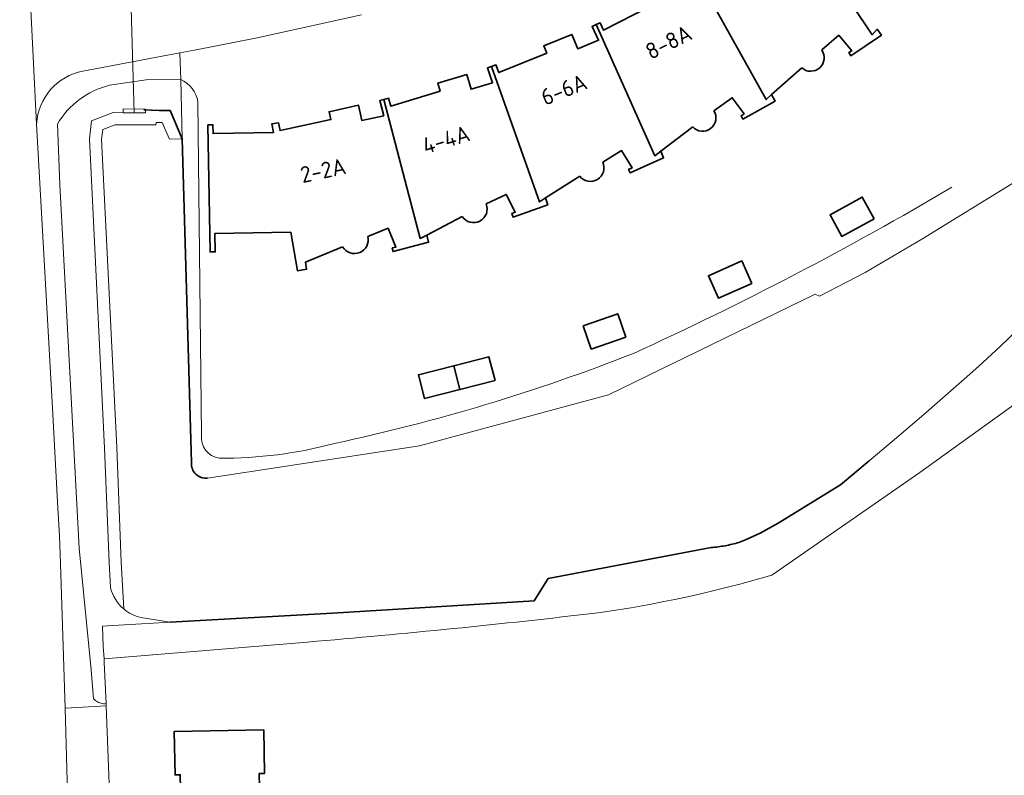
# Model space of a CAD drawing. Extents: x 150256 to 156914, y 461459 to 469481.
# Tile 710 of 731: x 155079 to 155161, y 468005 to 468067. Entities that reach past the tile are written whole.
import ezdxf
from ezdxf.enums import TextEntityAlignment as Align

# ---------------------------------------------------------------- set-up
doc = ezdxf.new("R2010")
doc.units = 0
doc.header["$LTSCALE"] = 0.75
for name, color, linetype, lineweight in [('B-RO-GK-BESCHOEIING-G', 251, 'GK-BESCHOEIING', 35), ('B-RO-IE-TERREINAFSCHEIDING_KUNSTMATIG_MUUR-G', 251, 'IE-TERREINAFSCHEIDING-KUNSTMATIG-DICHT', 18), ('B-RO-IE-TERREINAFSCHEIDING_KUNSTMATIG_MUUR-GV', 251, 'CONTINUOUS', 18), ('B-RO-KW-KUNSTWERK_DUIKER-G', 251, 'CONTINUOUS', 18), ('B-RO-OG-BEBOUWING-GV', 6, 'CONTINUOUS', 35), ('B-RO-OG-BEBOUWING-T18', 1, 'CONTINUOUS', 18), ('B-RO-OG-TERREIN_CULTUURSCHEIDING-GV', 251, 'CONTINUOUS', 18), ('B-RO-OG-WATER-GV', 251, 'CONTINUOUS', 18), ('B-RO-OG-WATER_SLOOT-GV', 251, 'CONTINUOUS', 18), ('B-RO-VH-VERHARDING_BETONSTRAATSTEEN-GV', 251, 'CONTINUOUS', 18)]:
    doc.layers.add(name, color=color, linetype=linetype, lineweight=lineweight)
doc.styles.add('NLCS-ISO-M200-T18', font='NLCS-ISO.ttf', dxfattribs={"height": 360})
doc.linetypes.add('GK-BESCHOEIING', pattern='A,30,-5,[1,NLCS.SHX,S=1,R=0,X=0,Y=0],-5', length=40)
doc.linetypes.add('IE-TERREINAFSCHEIDING-KUNSTMATIG-DICHT', pattern='A,8,-1,[82,NLCS.SHX,S=0.75,R=90,X=0,Y=0],-1', length=10)

msp = doc.modelspace()

# ---------------------------------------------------------------- linework, layer by layer
at = {"layer": 'B-RO-GK-BESCHOEIING-G'}
for points in [[(155089.397, 468059.896), (155090.658, 468059.84), (155091.566, 468059.845)], [(155089.397, 468059.896), (155090.658, 468059.84), (155091.566, 468059.845)], [(155092.581, 468057.502), (155091.566, 468059.845)], [(155092.581, 468057.502), (155091.566, 468059.845)], [(155092.581, 468057.502), (155093.343, 468030.591)], [(155092.581, 468057.502), (155093.343, 468030.591)], [(155149.625, 468030.733), (155147.245, 468028.746), (155142.067, 468025.578)], [(155149.625, 468030.733), (155147.245, 468028.746), (155142.067, 468025.578)], [(155141.331, 468025.138), (155142.067, 468025.578)], [(155141.331, 468025.138), (155142.067, 468025.578)], [(155139.373, 468024.177), (155140.574, 468024.737)], [(155139.373, 468024.177), (155140.574, 468024.737)], [(155140.574, 468024.737), (155141.331, 468025.138)], [(155140.574, 468024.737), (155141.331, 468025.138)], [(155138.818, 468023.972), (155139.373, 468024.177)], [(155138.818, 468023.972), (155139.373, 468024.177)], [(155136.496, 468023.543), (155122.981, 468020.981), (155121.81, 468019.116), (155105.054, 468018.091), (155091.562, 468017.328)], [(155136.496, 468023.543), (155122.981, 468020.981), (155121.81, 468019.116), (155105.054, 468018.091), (155091.562, 468017.328)], [(155105.054, 468018.091), (155091.561, 468017.329)], [(155105.054, 468018.091), (155091.561, 468017.329)]]:
    msp.add_lwpolyline(points, dxfattribs=at)
for points in [[(155093.343, 468030.591, 0.482926), (155094.675, 468029.316)], [(155093.343, 468030.591, 0.482926), (155094.675, 468029.316)], [(155137.669, 468023.691, 0.028907), (155138.818, 468023.972)], [(155137.669, 468023.691, 0.028907), (155138.818, 468023.972)], [(155136.496, 468023.543, 0.029061), (155137.669, 468023.691)], [(155136.496, 468023.543, 0.029061), (155137.669, 468023.691)]]:
    msp.add_lwpolyline(points, format="xyb", dxfattribs=at)
at = {"layer": 'B-RO-IE-TERREINAFSCHEIDING_KUNSTMATIG_MUUR-G'}
for points in [[(155089.515, 468059.66), (155089.525, 468059.951), (155087.655, 468059.977), (155087.657, 468059.656)], [(155089.515, 468059.66), (155089.525, 468059.951), (155087.655, 468059.977), (155087.657, 468059.656)], [(155087.657, 468059.656), (155089.515, 468059.66)], [(155087.657, 468059.656), (155089.515, 468059.66)]]:
    msp.add_lwpolyline(points, dxfattribs=at)
at = {"layer": 'B-RO-IE-TERREINAFSCHEIDING_KUNSTMATIG_MUUR-GV'}
msp.add_lwpolyline([(155087.657, 468059.656), (155089.515, 468059.66), (155089.523, 468059.89), (155089.525, 468059.951), (155087.655, 468059.977)], close=True, dxfattribs=at)
msp.add_lwpolyline([(155087.657, 468059.656), (155089.515, 468059.66), (155089.523, 468059.89), (155089.525, 468059.951), (155087.655, 468059.977)], close=True, dxfattribs=at)
at = {"layer": 'B-RO-KW-KUNSTWERK_DUIKER-G'}
msp.add_lwpolyline([(155088.132, 468075.066), (155088.586, 468059.658)], dxfattribs=at)
msp.add_lwpolyline([(155088.132, 468075.066), (155088.586, 468059.658)], dxfattribs=at)
at = {"layer": 'B-RO-OG-BEBOUWING-GV'}
for points in [[(155154.143, 468070.697), (155155.404, 468072.019), (155156.662, 468070.9), (155156.405, 468070.684), (155156.609, 468070.418), (155158.992, 468072.325), (155158.601, 468072.804), (155158.221, 468072.332), (155150.764, 468081.625), (155150.481, 468081.398), (155151.294, 468080.378), (155149.789, 468079.309), (155149.032, 468080.319), (155147.014, 468078.823), (155147.393, 468078.274), (155143.948, 468075.75), (155143.561, 468076.293), (155143.238, 468076.07), (155149.888, 468066.147), (155150.31, 468066.603)], [(155154.143, 468070.697), (155155.404, 468072.019), (155156.662, 468070.9), (155156.405, 468070.684), (155156.609, 468070.418), (155158.992, 468072.325), (155158.601, 468072.804), (155158.221, 468072.332), (155150.764, 468081.625), (155150.481, 468081.398), (155151.294, 468080.378), (155149.789, 468079.309), (155149.032, 468080.319), (155147.014, 468078.823), (155147.393, 468078.274), (155143.948, 468075.75), (155143.561, 468076.293), (155143.238, 468076.07), (155149.888, 468066.147), (155150.31, 468066.603)], [(155145.689, 468064.887), (155147.104, 468066.101), (155148.182, 468064.8), (155147.932, 468064.659), (155148.109, 468064.401), (155150.65, 468066.109), (155150.31, 468066.603), (155149.888, 468066.147), (155143.238, 468076.07), (155142.94, 468075.865), (155143.659, 468074.806), (155142.073, 468073.844), (155141.407, 468074.927), (155139.268, 468073.614), (155139.613, 468073.054), (155135.955, 468070.799), (155135.616, 468071.393), (155135.273, 468071.202), (155141.07, 468060.757), (155141.532, 468061.169)], [(155145.689, 468064.887), (155147.104, 468066.101), (155148.182, 468064.8), (155147.932, 468064.659), (155148.109, 468064.401), (155150.65, 468066.109), (155150.31, 468066.603), (155149.888, 468066.147), (155143.238, 468076.07), (155142.94, 468075.865), (155143.659, 468074.806), (155142.073, 468073.844), (155141.407, 468074.927), (155139.268, 468073.614), (155139.613, 468073.054), (155135.955, 468070.799), (155135.616, 468071.393), (155135.273, 468071.202), (155141.07, 468060.757), (155141.532, 468061.169)], [(155136.741, 468059.821), (155138.265, 468060.902), (155139.249, 468059.577), (155138.993, 468059.408), (155139.15, 468059.134), (155141.817, 468060.634), (155141.532, 468061.169), (155141.07, 468060.757), (155135.273, 468071.202), (155134.957, 468071.027), (155135.584, 468069.899), (155133.915, 468069.071), (155133.347, 468070.195), (155131.098, 468069.062), (155131.407, 468068.486), (155127.562, 468066.534), (155127.285, 468067.144), (155126.943, 468066.988), (155131.82, 468056.095), (155132.323, 468056.476), (155134.976, 468058.486)], [(155136.741, 468059.821), (155138.265, 468060.902), (155139.249, 468059.577), (155138.993, 468059.408), (155139.15, 468059.134), (155141.817, 468060.634), (155141.532, 468061.169), (155141.07, 468060.757), (155135.273, 468071.202), (155134.957, 468071.027), (155135.584, 468069.899), (155133.915, 468069.071), (155133.347, 468070.195), (155131.098, 468069.062), (155131.407, 468068.486), (155127.562, 468066.534), (155127.285, 468067.144), (155126.943, 468066.988), (155131.82, 468056.095), (155132.323, 468056.476), (155134.976, 468058.486)], [(155127.499, 468055.565), (155129.071, 468056.515), (155129.938, 468055.082), (155129.645, 468054.959), (155129.776, 468054.669), (155132.56, 468055.929), (155132.323, 468056.476), (155131.82, 468056.095), (155126.943, 468066.988), (155126.615, 468066.838), (155127.152, 468065.69), (155125.431, 468064.979), (155124.939, 468066.163), (155122.603, 468065.221), (155122.853, 468064.616), (155118.868, 468062.999), (155118.634, 468063.644), (155118.263, 468063.511), (155122.24, 468052.26), (155122.756, 468052.588), (155125.587, 468054.384)], [(155127.499, 468055.565), (155129.071, 468056.515), (155129.938, 468055.082), (155129.645, 468054.959), (155129.776, 468054.669), (155132.56, 468055.929), (155132.323, 468056.476), (155131.82, 468056.095), (155126.943, 468066.988), (155126.615, 468066.838), (155127.152, 468065.69), (155125.431, 468064.979), (155124.939, 468066.163), (155122.603, 468065.221), (155122.853, 468064.616), (155118.868, 468062.999), (155118.634, 468063.644), (155118.263, 468063.511), (155122.24, 468052.26), (155122.756, 468052.588), (155125.587, 468054.384)], [(155117.824, 468052.084), (155119.491, 468052.876), (155120.24, 468051.41), (155119.958, 468051.295), (155120.06, 468050.995), (155122.939, 468052.013), (155122.756, 468052.588), (155122.24, 468052.26), (155118.263, 468063.511), (155117.921, 468063.389), (155118.348, 468062.152), (155116.572, 468061.609), (155116.2, 468062.832), (155113.792, 468062.11), (155113.99, 468061.461), (155109.889, 468060.215), (155109.706, 468060.866), (155109.317, 468060.76), (155112.349, 468049.219), (155112.896, 468049.505), (155115.833, 468051.038)], [(155117.824, 468052.084), (155119.491, 468052.876), (155120.24, 468051.41), (155119.958, 468051.295), (155120.06, 468050.995), (155122.939, 468052.013), (155122.756, 468052.588), (155122.24, 468052.26), (155118.263, 468063.511), (155117.921, 468063.389), (155118.348, 468062.152), (155116.572, 468061.609), (155116.2, 468062.832), (155113.792, 468062.11), (155113.99, 468061.461), (155109.889, 468060.215), (155109.706, 468060.866), (155109.317, 468060.76), (155112.349, 468049.219), (155112.896, 468049.505), (155115.833, 468051.038)], [(155141.532, 468061.169), (155144.028, 468063.394)], [(155141.532, 468061.169), (155144.028, 468063.394)], [(155109.317, 468060.76), (155108.974, 468060.667), (155109.307, 468059.418), (155107.489, 468059.031), (155107.222, 468060.282), (155104.769, 468059.747), (155104.918, 468059.094), (155100.694, 468058.185), (155100.565, 468058.831), (155100.027, 468058.744), (155100.152, 468058.025), (155095.133, 468057.935), (155095.12, 468058.665), (155094.7, 468058.657), (155094.89, 468048.099), (155095.31, 468048.106), (155095.282, 468049.626), (155101.586, 468049.739), (155102.141, 468046.537), (155102.901, 468046.657), (155102.809, 468047.262), (155105.893, 468048.528)], [(155109.317, 468060.76), (155108.974, 468060.667), (155109.307, 468059.418), (155107.489, 468059.031), (155107.222, 468060.282), (155104.769, 468059.747), (155104.918, 468059.094), (155100.694, 468058.185), (155100.565, 468058.831), (155100.027, 468058.744), (155100.152, 468058.025), (155095.133, 468057.935), (155095.12, 468058.665), (155094.7, 468058.657), (155094.89, 468048.099), (155095.31, 468048.106), (155095.282, 468049.626), (155101.586, 468049.739), (155102.141, 468046.537), (155102.901, 468046.657), (155102.809, 468047.262), (155105.893, 468048.528)], [(155107.978, 468049.387), (155109.672, 468050.062), (155110.322, 468048.498), (155110.013, 468048.43), (155110.085, 468048.123), (155113.041, 468048.906), (155112.896, 468049.505), (155112.349, 468049.219), (155109.317, 468060.76)], [(155107.978, 468049.387), (155109.672, 468050.062), (155110.322, 468048.498), (155110.013, 468048.43), (155110.085, 468048.123), (155113.041, 468048.906), (155112.896, 468049.505), (155112.349, 468049.219), (155109.317, 468060.76)]]:
    msp.add_lwpolyline(points, dxfattribs=at)
for points in [[(155144.028, 468063.394, 0.890904), (155145.689, 468064.887)], [(155144.028, 468063.394, 0.890904), (155145.689, 468064.887)], [(155134.976, 468058.486, 0.906374), (155136.741, 468059.821)], [(155134.976, 468058.486, 0.906374), (155136.741, 468059.821)], [(155125.587, 468054.384, 0.889488), (155127.499, 468055.565)], [(155125.587, 468054.384, 0.889488), (155127.499, 468055.565)], [(155115.833, 468051.038, 0.899957), (155117.824, 468052.084)], [(155115.833, 468051.038, 0.899957), (155117.824, 468052.084)], [(155105.893, 468048.528, 0.875489), (155107.978, 468049.387)], [(155105.893, 468048.528, 0.875489), (155107.978, 468049.387)]]:
    msp.add_lwpolyline(points, format="xyb", dxfattribs=at)
for points in [[(155150.036, 468050.854), (155149.053, 468052.65), (155146.382, 468051.186), (155147.364, 468049.391)], [(155150.036, 468050.854), (155149.053, 468052.65), (155146.382, 468051.186), (155147.364, 468049.391)], [(155139.897, 468045.481), (155139.068, 468047.353), (155136.285, 468046.118), (155137.111, 468044.247)], [(155139.897, 468045.481), (155139.068, 468047.353), (155136.285, 468046.118), (155137.111, 468044.247)], [(155129.433, 468041.02), (155128.761, 468042.955), (155125.882, 468041.953), (155126.553, 468040.021)], [(155129.433, 468041.02), (155128.761, 468042.955), (155125.882, 468041.953), (155126.553, 468040.021)], [(155115.128, 468038.644), (155115.64, 468036.662), (155118.562, 468037.41), (155118.054, 468039.393)], [(155115.128, 468038.644), (155115.64, 468036.662), (155118.562, 468037.41), (155118.054, 468039.393)], [(155115.64, 468036.662), (155115.128, 468038.644), (155112.197, 468037.894), (155112.705, 468035.91)], [(155115.64, 468036.662), (155115.128, 468038.644), (155112.197, 468037.894), (155112.705, 468035.91)], [(155102.772, 467996.947), (155102.779, 467996.618), (155103.207, 467996.626), (155103.065, 468003.729), (155098.998, 468003.649), (155098.975, 468004.761), (155099.413, 468004.771), (155099.348, 468008.39), (155091.908, 468008.26), (155091.973, 468004.649), (155092.413, 468004.658), (155092.436, 468003.526), (155090.04, 468003.481), (155090.183, 467996.375), (155090.606, 467996.385), (155090.6, 467996.724), (155093.417, 467996.766), (155093.428, 467996.048), (155098.463, 467996.142), (155098.449, 467996.861)], [(155102.772, 467996.947), (155102.779, 467996.618), (155103.207, 467996.626), (155103.065, 468003.729), (155098.998, 468003.649), (155098.975, 468004.761), (155099.413, 468004.771), (155099.348, 468008.39), (155091.908, 468008.26), (155091.973, 468004.649), (155092.413, 468004.658), (155092.436, 468003.526), (155090.04, 468003.481), (155090.183, 467996.375), (155090.606, 467996.385), (155090.6, 467996.724), (155093.417, 467996.766), (155093.428, 467996.048), (155098.463, 467996.142), (155098.449, 467996.861)]]:
    msp.add_lwpolyline(points, close=True, dxfattribs=at)
at = {"layer": 'B-RO-OG-TERREIN_CULTUURSCHEIDING-GV'}
for points in [[(155086.523, 468061.941), (155089.581, 468062.386), (155092.446, 468062.418), (155092.378, 468064.638), (155084.325, 468063.12)], [(155086.523, 468061.941), (155089.581, 468062.386), (155092.446, 468062.418), (155092.378, 468064.638), (155084.325, 468063.12)], [(155087.712, 468018.438), (155087.492, 468022.333), (155087.129, 468031.847), (155085.875, 468057.455), (155085.964, 468058.279), (155087.008, 468058.671), (155087.659, 468058.656), (155090.388, 468058.662), (155090.412, 468058.841), (155090.659, 468058.84), (155090.911, 468058.841), (155091.504, 468057.472), (155092.581, 468057.502), (155091.566, 468059.845), (155090.658, 468059.84), (155089.523, 468059.89), (155089.515, 468059.66), (155087.657, 468059.656), (155086.838, 468059.675), (155085.036, 468058.999), (155084.872, 468057.485), (155086.13, 468031.803), (155086.493, 468022.286), (155086.61, 468020.228)], [(155087.712, 468018.438), (155087.492, 468022.333), (155087.129, 468031.847), (155085.875, 468057.455), (155085.964, 468058.279), (155087.008, 468058.671), (155087.659, 468058.656), (155090.388, 468058.662), (155090.412, 468058.841), (155090.659, 468058.84), (155090.911, 468058.841), (155091.504, 468057.472), (155092.581, 468057.502), (155091.566, 468059.845), (155090.658, 468059.84), (155089.523, 468059.89), (155089.515, 468059.66), (155087.657, 468059.656), (155086.838, 468059.675), (155085.036, 468058.999), (155084.872, 468057.485), (155086.13, 468031.803), (155086.493, 468022.286), (155086.61, 468020.228)], [(155080.481, 468058.711), (155081.786, 468035.105), (155082.244, 468026.821), (155082.383, 468024.505), (155082.468, 468022.186), (155082.844, 468010.201)], [(155080.481, 468058.711), (155081.786, 468035.105), (155082.244, 468026.821), (155082.383, 468024.505), (155082.468, 468022.186), (155082.844, 468010.201)], [(155082.844, 468010.201), (155086.255, 468010.389), (155086.245, 468010.571), (155086.139, 468010.564), (155086.033, 468010.565), (155085.928, 468010.577), (155085.824, 468010.597), (155085.722, 468010.627), (155085.623, 468010.666), (155085.528, 468010.714), (155085.438, 468010.77), (155085.353, 468010.833), (155085.274, 468010.904), (155085.202, 468010.982), (155085.007, 468013.381), (155084.007, 468023.485), (155082.4, 468053.7), (155082.205, 468058.725)], [(155082.844, 468010.201), (155086.255, 468010.389), (155086.245, 468010.571), (155086.139, 468010.564), (155086.033, 468010.565), (155085.928, 468010.577), (155085.824, 468010.597), (155085.722, 468010.627), (155085.623, 468010.666), (155085.528, 468010.714), (155085.438, 468010.77), (155085.353, 468010.833), (155085.274, 468010.904), (155085.202, 468010.982), (155085.007, 468013.381), (155084.007, 468023.485), (155082.4, 468053.7), (155082.205, 468058.725)]]:
    msp.add_lwpolyline(points, dxfattribs=at)
for points in [[(155084.325, 468063.12, 0.34569), (155080.481, 468058.711)], [(155084.325, 468063.12, 0.34569), (155080.481, 468058.711)], [(155082.205, 468058.725, -0.200446), (155086.523, 468061.941)], [(155082.205, 468058.725, -0.200446), (155086.523, 468061.941)], [(155086.61, 468020.228, 0.160756), (155087.712, 468018.438)], [(155086.61, 468020.228, 0.160756), (155087.712, 468018.438)]]:
    msp.add_lwpolyline(points, format="xyb", dxfattribs=at)
at = {"layer": 'B-RO-OG-WATER-GV'}
for points in [[(155196.849, 468088.176), (155192.306, 468082.313), (155187.868, 468076.627), (155181.798, 468070.374), (155176.68, 468065.591), (155169.289, 468059.536), (155166.185, 468057.03), (155161.854, 468053.975), (155154.019, 468049.146), (155149.3, 468046.38), (155145.51, 468044.428), (155145.134, 468044.576), (155127.985, 468036.214), (155112.276, 468031.983), (155094.675, 468029.316)], [(155196.849, 468088.176), (155192.306, 468082.313), (155187.868, 468076.627), (155181.798, 468070.374), (155176.68, 468065.591), (155169.289, 468059.536), (155166.185, 468057.03), (155161.854, 468053.975), (155154.019, 468049.146), (155149.3, 468046.38), (155145.51, 468044.428), (155145.134, 468044.576), (155127.985, 468036.214), (155112.276, 468031.983), (155094.675, 468029.316)], [(155092.581, 468057.502), (155091.504, 468057.472), (155090.911, 468058.841), (155090.659, 468058.84), (155090.412, 468058.841), (155090.388, 468058.662), (155087.659, 468058.656), (155087.008, 468058.671), (155085.964, 468058.279), (155085.875, 468057.455), (155087.129, 468031.847), (155087.492, 468022.333), (155087.712, 468018.438)], [(155092.581, 468057.502), (155091.504, 468057.472), (155090.911, 468058.841), (155090.659, 468058.84), (155090.412, 468058.841), (155090.388, 468058.662), (155087.659, 468058.656), (155087.008, 468058.671), (155085.964, 468058.279), (155085.875, 468057.455), (155087.129, 468031.847), (155087.492, 468022.333), (155087.712, 468018.438)], [(155093.343, 468030.591), (155092.581, 468057.502)], [(155093.343, 468030.591), (155092.581, 468057.502)], [(155138.818, 468023.972), (155139.373, 468024.177), (155140.574, 468024.737), (155141.331, 468025.138), (155142.067, 468025.578), (155147.245, 468028.746), (155149.625, 468030.733), (155151.905, 468032.661), (155154.171, 468034.605), (155157.533, 468037.529), (155158.754, 468038.618), (155160.51, 468040.246), (155163.225, 468042.84), (155165.005, 468044.582), (155165.546, 468045.124), (155166.025, 468044.745), (155167.231, 468045.885), (155167.405, 468045.901), (155167.801, 468045.923), (155168.797, 468045.715), (155169.462, 468045.419), (155169.956, 468045.116), (155171.932, 468044.977), (155173.424, 468044.41)], [(155138.818, 468023.972), (155139.373, 468024.177), (155140.574, 468024.737), (155141.331, 468025.138), (155142.067, 468025.578), (155147.245, 468028.746), (155149.625, 468030.733), (155151.905, 468032.661), (155154.171, 468034.605), (155157.533, 468037.529), (155158.754, 468038.618), (155160.51, 468040.246), (155163.225, 468042.84), (155165.005, 468044.582), (155165.546, 468045.124), (155166.025, 468044.745), (155167.231, 468045.885), (155167.405, 468045.901), (155167.801, 468045.923), (155168.797, 468045.715), (155169.462, 468045.419), (155169.956, 468045.116), (155171.932, 468044.977), (155173.424, 468044.41)], [(155089.127, 468017.733), (155091.561, 468017.328), (155105.054, 468018.091), (155121.81, 468019.116), (155122.981, 468020.981), (155136.496, 468023.543)], [(155089.127, 468017.733), (155091.561, 468017.328), (155105.054, 468018.091), (155121.81, 468019.116), (155122.981, 468020.981), (155136.496, 468023.543)]]:
    msp.add_lwpolyline(points, dxfattribs=at)
for points in [[(155094.675, 468029.316, -0.482926), (155093.343, 468030.591)], [(155094.675, 468029.316, -0.482926), (155093.343, 468030.591)], [(155137.669, 468023.691, 0.028907), (155138.818, 468023.972)], [(155137.669, 468023.691, 0.028907), (155138.818, 468023.972)], [(155136.496, 468023.543, 0.029061), (155137.669, 468023.691)], [(155136.496, 468023.543, 0.029061), (155137.669, 468023.691)], [(155087.712, 468018.438, 0.119092), (155089.127, 468017.733)], [(155087.712, 468018.438, 0.119092), (155089.127, 468017.733)]]:
    msp.add_lwpolyline(points, format="xyb", dxfattribs=at)
at = {"layer": 'B-RO-OG-WATER_SLOOT-GV'}
for points in [[(155094.675, 468029.316), (155112.276, 468031.983), (155127.985, 468036.214), (155145.134, 468044.576), (155145.51, 468044.428), (155149.3, 468046.38), (155154.019, 468049.146), (155161.854, 468053.975), (155166.185, 468057.03), (155169.289, 468059.536), (155176.68, 468065.591), (155181.798, 468070.374), (155187.868, 468076.627), (155192.306, 468082.313), (155196.849, 468088.176)], [(155094.675, 468029.316), (155112.276, 468031.983), (155127.985, 468036.214), (155145.134, 468044.576), (155145.51, 468044.428), (155149.3, 468046.38), (155154.019, 468049.146), (155161.854, 468053.975), (155166.185, 468057.03), (155169.289, 468059.536), (155176.68, 468065.591), (155181.798, 468070.374), (155187.868, 468076.627), (155192.306, 468082.313), (155196.849, 468088.176)], [(155086.61, 468020.228), (155086.493, 468022.286), (155086.13, 468031.803), (155084.872, 468057.485), (155085.036, 468058.999), (155086.838, 468059.675), (155087.657, 468059.656), (155087.655, 468059.977), (155089.525, 468059.951), (155089.523, 468059.89), (155090.658, 468059.84), (155091.566, 468059.845), (155092.581, 468057.502), (155092.446, 468062.418), (155089.581, 468062.386), (155086.523, 468061.941)], [(155086.61, 468020.228), (155086.493, 468022.286), (155086.13, 468031.803), (155084.872, 468057.485), (155085.036, 468058.999), (155086.838, 468059.675), (155087.657, 468059.656), (155087.655, 468059.977), (155089.525, 468059.951), (155089.523, 468059.89), (155090.658, 468059.84), (155091.566, 468059.845), (155092.581, 468057.502), (155092.446, 468062.418), (155089.581, 468062.386), (155086.523, 468061.941)], [(155092.446, 468062.418), (155092.581, 468057.502), (155093.343, 468030.591)], [(155092.446, 468062.418), (155092.581, 468057.502), (155093.343, 468030.591)], [(155094.18, 468032.898), (155093.871, 468060.561)], [(155094.18, 468032.898), (155093.871, 468060.561)], [(155082.205, 468058.725), (155082.4, 468053.7), (155084.007, 468023.485), (155085.007, 468013.381), (155085.202, 468010.982), (155085.274, 468010.904), (155085.353, 468010.833), (155085.438, 468010.77), (155085.528, 468010.714), (155085.623, 468010.666), (155085.722, 468010.627), (155085.824, 468010.597), (155085.928, 468010.577), (155086.033, 468010.565), (155086.139, 468010.564), (155086.245, 468010.571), (155086.096, 468013.986), (155086.077, 468014.298), (155086.012, 468015.331), (155085.939, 468017.01), (155086.789, 468017.058), (155087.787, 468017.115), (155091.561, 468017.328)], [(155082.205, 468058.725), (155082.4, 468053.7), (155084.007, 468023.485), (155085.007, 468013.381), (155085.202, 468010.982), (155085.274, 468010.904), (155085.353, 468010.833), (155085.438, 468010.77), (155085.528, 468010.714), (155085.623, 468010.666), (155085.722, 468010.627), (155085.824, 468010.597), (155085.928, 468010.577), (155086.033, 468010.565), (155086.139, 468010.564), (155086.245, 468010.571), (155086.096, 468013.986), (155086.077, 468014.298), (155086.012, 468015.331), (155085.939, 468017.01), (155086.789, 468017.058), (155087.787, 468017.115), (155091.561, 468017.328)], [(155173.424, 468044.41), (155171.932, 468044.977), (155169.956, 468045.116), (155169.462, 468045.419), (155168.797, 468045.715), (155167.801, 468045.923), (155167.405, 468045.901), (155167.231, 468045.885), (155166.025, 468044.745), (155165.546, 468045.124), (155165.005, 468044.582), (155163.225, 468042.84), (155160.51, 468040.246), (155158.754, 468038.618), (155157.533, 468037.529), (155154.171, 468034.605), (155151.905, 468032.661), (155149.625, 468030.733), (155147.245, 468028.746), (155142.067, 468025.578), (155141.331, 468025.138), (155140.574, 468024.737), (155139.373, 468024.177), (155138.818, 468023.972)], [(155173.424, 468044.41), (155171.932, 468044.977), (155169.956, 468045.116), (155169.462, 468045.419), (155168.797, 468045.715), (155167.801, 468045.923), (155167.405, 468045.901), (155167.231, 468045.885), (155166.025, 468044.745), (155165.546, 468045.124), (155165.005, 468044.582), (155163.225, 468042.84), (155160.51, 468040.246), (155158.754, 468038.618), (155157.533, 468037.529), (155154.171, 468034.605), (155151.905, 468032.661), (155149.625, 468030.733), (155147.245, 468028.746), (155142.067, 468025.578), (155141.331, 468025.138), (155140.574, 468024.737), (155139.373, 468024.177), (155138.818, 468023.972)], [(155141.546, 468021.243), (155153.829, 468029.773), (155164.026, 468037.112), (155169.78, 468042.123)], [(155141.546, 468021.243), (155153.829, 468029.773), (155164.026, 468037.112), (155169.78, 468042.123)], [(155136.496, 468023.543), (155122.981, 468020.981), (155121.81, 468019.116), (155105.054, 468018.091), (155091.561, 468017.328)], [(155136.496, 468023.543), (155122.981, 468020.981), (155121.81, 468019.116), (155105.054, 468018.091), (155091.561, 468017.328)], [(155091.561, 468017.328), (155087.787, 468017.115), (155086.789, 468017.058), (155085.939, 468017.01), (155086.012, 468015.331), (155086.077, 468014.298), (155102.989, 468015.691)], [(155091.561, 468017.328), (155087.787, 468017.115), (155086.789, 468017.058), (155085.939, 468017.01), (155086.012, 468015.331), (155086.077, 468014.298), (155102.989, 468015.691)], [(155091.561, 468017.328), (155089.127, 468017.733)], [(155091.561, 468017.328), (155089.127, 468017.733)]]:
    msp.add_lwpolyline(points, dxfattribs=at)
for points in [[(155093.871, 468060.561, 0.251647), (155092.446, 468062.418)], [(155093.871, 468060.561, 0.251647), (155092.446, 468062.418)], [(155086.523, 468061.941, 0.200446), (155082.205, 468058.725)], [(155086.523, 468061.941, 0.200446), (155082.205, 468058.725)], [(155156.509, 468053.484, -0.026847), (155130.045, 468039.668)], [(155156.509, 468053.484, -0.026847), (155130.045, 468039.668)], [(155130.045, 468039.668, -0.041109), (155105.222, 468032.188)], [(155130.045, 468039.668, -0.041109), (155105.222, 468032.188)], [(155095.655, 468030.964, -0.413136), (155094.18, 468032.898)], [(155095.655, 468030.964, -0.413136), (155094.18, 468032.898)], [(155105.222, 468032.188, -0.067323), (155095.655, 468030.964)], [(155105.222, 468032.188, -0.067323), (155095.655, 468030.964)], [(155093.343, 468030.591, 0.482926), (155094.675, 468029.316)], [(155093.343, 468030.591, 0.482926), (155094.675, 468029.316)], [(155138.818, 468023.972, -0.028907), (155137.669, 468023.691)], [(155138.818, 468023.972, -0.028907), (155137.669, 468023.691)], [(155137.669, 468023.691, -0.029061), (155136.496, 468023.543)], [(155137.669, 468023.691, -0.029061), (155136.496, 468023.543)], [(155127.121, 468018.118, 0.036413), (155141.546, 468021.243)], [(155127.121, 468018.118, 0.036413), (155141.546, 468021.243)], [(155087.712, 468018.438, -0.160756), (155086.61, 468020.228)], [(155087.712, 468018.438, -0.160756), (155086.61, 468020.228)], [(155089.127, 468017.733, -0.119092), (155087.712, 468018.438)], [(155089.127, 468017.733, -0.119092), (155087.712, 468018.438)], [(155102.989, 468015.691, 0.008394), (155127.121, 468018.118)], [(155102.989, 468015.691, 0.008394), (155127.121, 468018.118)]]:
    msp.add_lwpolyline(points, format="xyb", dxfattribs=at)
at = {"layer": 'B-RO-VH-VERHARDING_BETONSTRAATSTEEN-GV'}
for points in [[(155079.673, 468074.529), (155079.708, 468073.851), (155080.481, 468058.711)], [(155079.673, 468074.529), (155079.708, 468073.851), (155080.481, 468058.711)], [(155083.68, 467976.005), (155083.041, 468003.128), (155082.844, 468010.201), (155082.468, 468022.186), (155082.383, 468024.505), (155082.244, 468026.821), (155081.786, 468035.105), (155080.481, 468058.711), (155079.708, 468073.851), (155077.737, 468073.751), (155077.705, 468073.749), (155075.627, 468073.651), (155076.093, 468063.881), (155076.188, 468062.17)], [(155083.68, 467976.005), (155083.041, 468003.128), (155082.844, 468010.201), (155082.468, 468022.186), (155082.383, 468024.505), (155082.244, 468026.821), (155081.786, 468035.105), (155080.481, 468058.711), (155079.708, 468073.851), (155077.737, 468073.751), (155077.705, 468073.749), (155075.627, 468073.651), (155076.093, 468063.881), (155076.188, 468062.17)], [(155084.325, 468063.12), (155092.378, 468064.638), (155093.596, 468064.868), (155098.794, 468065.899), (155107.468, 468067.798)], [(155084.325, 468063.12), (155092.378, 468064.638), (155093.596, 468064.868), (155098.794, 468065.899), (155107.468, 468067.798)]]:
    msp.add_lwpolyline(points, dxfattribs=at)
msp.add_lwpolyline([(155080.481, 468058.711, -0.34569), (155084.325, 468063.12)], format="xyb", dxfattribs=at)
msp.add_lwpolyline([(155080.481, 468058.711, -0.34569), (155084.325, 468063.12)], format="xyb", dxfattribs=at)
msp.add_lwpolyline([(155086.255, 468010.389), (155082.844, 468010.201), (155083.041, 468003.128), (155086.543, 468003.156)], close=True, dxfattribs=at)
msp.add_lwpolyline([(155086.255, 468010.389), (155082.844, 468010.201), (155083.041, 468003.128), (155086.543, 468003.156)], close=True, dxfattribs=at)

# ---------------------------------------------------------------- texts
at = {"layer": 'B-RO-OG-BEBOUWING-T18', "style": 'NLCS-ISO-M200-T18'}
for s, rotation, p in [('8-8A', 26.7, (155132.973, 468065.528)), ('8-8A', 26.7, (155132.973, 468065.528)), ('6-6A', 22, (155124.279, 468061.584)), ('6-6A', 22, (155124.279, 468061.584)), ('4-4A', 16.9, (155114.489, 468057.432)), ('4-4A', 16.9, (155114.489, 468057.432)), ('2-2A', 12.1, (155104.272, 468054.863)), ('2-2A', 12.1, (155104.272, 468054.863))]:
    msp.add_text(s, height=1.35, rotation=rotation, dxfattribs=at).set_placement(p, align=Align.MIDDLE)

doc.saveas('drawing.dxf')
